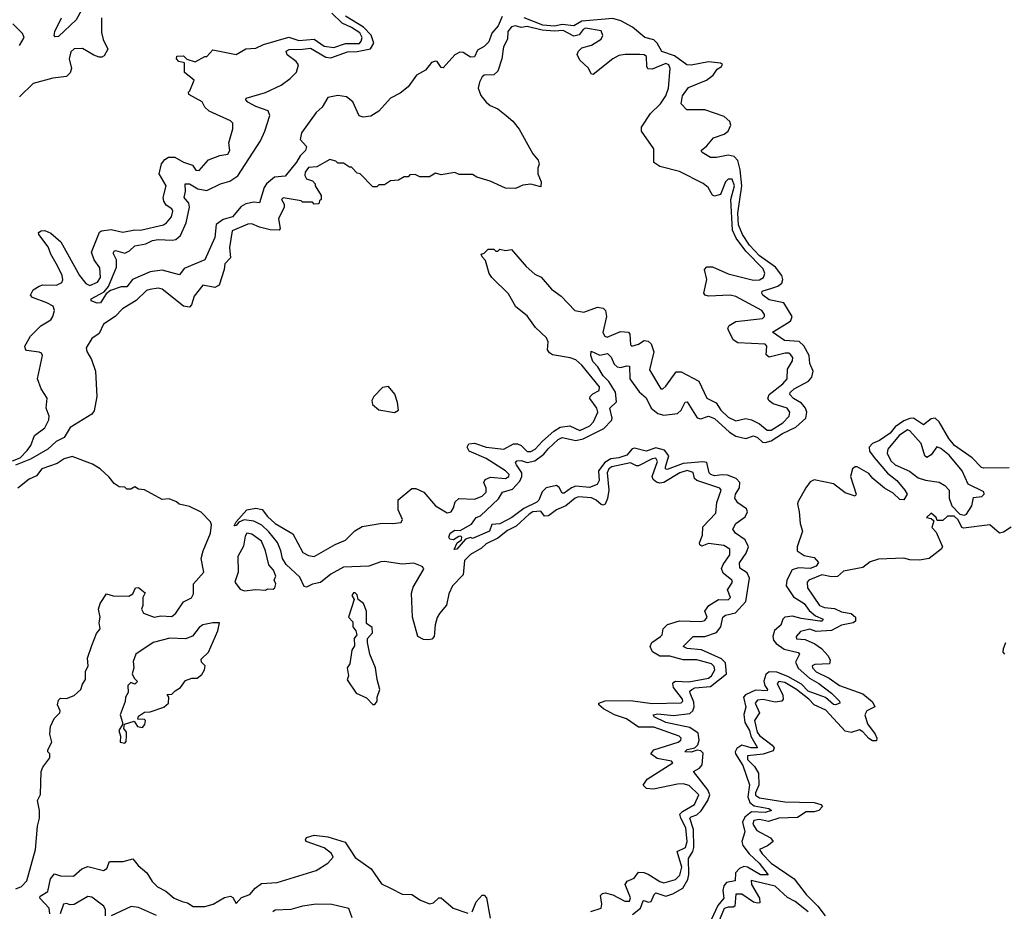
# Model space of a CAD drawing. Extents: x 2494106 to 2685573, y 758056 to 915185.
# Tile 418 of 507: x 2663026 to 2668069, y 830758 to 835325. Entities that reach past the tile are written whole.
import ezdxf

# ---------------------------------------------------------------- set-up
doc = ezdxf.new("R2010")
doc.units = 0

msp = doc.modelspace()

# ---------------------------------------------------------------- linework, layer by layer
at = {"layer": '0CON05XD'}
for points in [[(2663343.1, 835375), (2663315.6, 835324.4), (2663225, 835240), (2663207.5, 835237.5), (2663203.3, 835245), (2663206.2, 835265), (2663240, 835335)], [(2662990, 833065), (2663028.9, 833081.1), (2663065, 833117.8), (2663083.6, 833145), (2663101.5, 833195), (2663155, 833234.3), (2663175.5, 833275), (2663176.4, 833295), (2663162, 833335), (2663166.4, 833386.4), (2663136.7, 833435), (2663116.7, 833485), (2663142.9, 833605), (2663137.3, 833617.3), (2663125, 833622.9), (2663061.7, 833631.7), (2663055, 833637.5), (2663053.1, 833653.1), (2663082.2, 833705), (2663135, 833756.9), (2663185, 833788.1), (2663196.2, 833805), (2663204.5, 833835), (2663197.2, 833857.2), (2663165, 833875.6), (2663091.5, 833901.5), (2663081.4, 833915), (2663095, 833940.8), (2663125, 833961.1), (2663145, 833966.4), (2663214.6, 833965.5), (2663241.5, 833978.5), (2663246.9, 833993.1), (2663242.9, 834015), (2663219.6, 834065), (2663185.5, 834125), (2663172, 834162), (2663123.3, 834225), (2663122.5, 834235), (2663136.1, 834243.9), (2663155, 834246), (2663185, 834232.5), (2663237, 834187), (2663331.6, 834015), (2663365, 833974.6), (2663385, 833964.2), (2663425, 833980.9), (2663439.4, 834005), (2663436.4, 834055), (2663406.9, 834095), (2663394.3, 834135), (2663435, 834236.2), (2663445.8, 834244.2), (2663495, 834251.4), (2663555, 834237.5), (2663615, 834249.4), (2663645, 834248.1), (2663762.5, 834275), (2663778, 834285), (2663804.2, 834315), (2663810.8, 834345), (2663805, 834355.8), (2663775.7, 834375.7), (2663764, 834395), (2663761.4, 834415), (2663776.2, 834475), (2663740, 834535), (2663753, 834587), (2663770.3, 834609.7), (2663788.3, 834621.7), (2663820.8, 834620.8), (2663865, 834596), (2663910.7, 834580.7), (2663927.5, 834555), (2663945, 834553.3), (2663993, 834607), (2664050.7, 834629.3), (2664093, 834637), (2664102.5, 834655), (2664097.5, 834695), (2664117, 834767), (2664117.5, 834795), (2664105, 834807.5), (2663996.4, 834856.4), (2663975, 834877.5), (2663960, 834905), (2663891.7, 834941.7), (2663890, 834955), (2663898.3, 834961.7), (2663920, 835015), (2663870, 835055), (2663870, 835105), (2663841.7, 835111.7), (2663830, 835125), (2663831.7, 835138.3), (2663865, 835140), (2663882.5, 835122.5), (2663925, 835110), (2663975, 835137.5), (2663985, 835137.5), (2664015, 835171.2), (2664135, 835146.7), (2664184.2, 835175.8), (2664235, 835180), (2664275, 835198.2), (2664405, 835236.2), (2664455, 835218), (2664535, 835225.4), (2664585, 835190.3), (2664635, 835183.8), (2664695, 835203.3), (2664765.8, 835204.2), (2664775.8, 835215), (2664779.8, 835235), (2664768, 835258), (2664725, 835286.1), (2664677.1, 835307.1), (2664625, 835359.5)], [(2663445.6, 835335), (2663445, 835260), (2663454.2, 835224.2), (2663477.5, 835175), (2663459.3, 835140.7), (2663447, 835133), (2663433.6, 835133.6), (2663405, 835143.8), (2663348.3, 835178.3), (2663305, 835175.6), (2663288.7, 835161.3), (2663280, 835125), (2663292, 835075), (2663285, 835052.5), (2663265.9, 835034.1), (2663195, 835025.8), (2663095, 834998.6), (2663025, 834930.8)], [(2665498, 835342), (2665476.5, 835293.5), (2665443.8, 835256.2), (2665428.2, 835211.8), (2665405, 835188), (2665371.2, 835168.8), (2665355, 835134.5), (2665335, 835132.7), (2665297.5, 835157.5), (2665280.7, 835159.3), (2665255, 835145.5), (2665195, 835079.5), (2665185, 835080.8), (2665165, 835110.9), (2665155, 835113.8), (2665135, 835106), (2665105, 835067.3), (2665058.2, 835041.8), (2665015, 834982.1), (2664975, 834948.9), (2664925, 834923.7), (2664865, 834856.5), (2664825, 834831.6), (2664785, 834825.4), (2664765, 834833.6), (2664732.1, 834905), (2664700, 834930), (2664655, 834936.7), (2664605, 834926.2), (2664575, 834876.7), (2664545, 834849.5), (2664468.7, 834745), (2664462.3, 834712.4), (2664495.2, 834675.2), (2664490.8, 834655), (2664462.1, 834627.9), (2664444, 834595), (2664385, 834523.1), (2664330.5, 834519.5), (2664290, 834485), (2664277.5, 834465), (2664255, 834386.7), (2664225, 834390), (2664185, 834382.2), (2664160.8, 834369.2), (2664116.4, 834315), (2664067.8, 834302.2), (2664033.1, 834276.9), (2664025, 834210), (2663974.5, 834095.5), (2663869.3, 834050.7), (2663845, 834019.2), (2663755, 834042.7), (2663695, 834033.3), (2663604.6, 833995.4), (2663575, 833957.5), (2663545, 833957.5), (2663491.7, 833938.3), (2663468.6, 833921.4), (2663440, 833875), (2663423.1, 833873.1), (2663392.5, 833885), (2663392.5, 833895), (2663459.1, 833930.9), (2663481.7, 833958.3), (2663521.7, 834058.3), (2663521.1, 834095), (2663505, 834130), (2663509.6, 834140.5), (2663516.4, 834143.6), (2663565, 834128.6), (2663589.3, 834140.7), (2663615, 834166.4), (2663672.5, 834177.5), (2663706.7, 834195), (2663735, 834200), (2663806.5, 834196.5), (2663825, 834199.4), (2663849.6, 834220.4), (2663878.2, 834285), (2663896.2, 834365), (2663892.5, 834385), (2663868.1, 834415), (2663875.5, 834444.5), (2663874, 834485), (2663895, 834485.4), (2663938.7, 834458.7), (2663985, 834451.2), (2664055, 834484.5), (2664102.3, 834497.7), (2664144, 834526), (2664258.8, 834705), (2664282, 834755), (2664307.3, 834835), (2664298.3, 834858.3), (2664235, 834880.8), (2664195, 834902.2), (2664184.2, 834915), (2664185.9, 834924.1), (2664285, 834951.8), (2664365, 834990.4), (2664412.2, 835025), (2664443.5, 835056.5), (2664453.5, 835095), (2664441.9, 835111.9), (2664396.9, 835145), (2664390.8, 835165), (2664407.1, 835172.9), (2664474.7, 835174.7), (2664515, 835180), (2664593.6, 835133.6), (2664619.4, 835130.6), (2664705, 835161.6), (2664755, 835162.5), (2664823.6, 835176.4), (2664840.3, 835205), (2664826.9, 835246.9), (2664787.5, 835287.5), (2664695, 835344.2)], [(2666544.3, 835015.7), (2666578.3, 835041.7), (2666598.8, 835071.2), (2666620, 835085), (2666626.1, 835096.1), (2666615, 835102.5), (2666555, 835110), (2666465, 835092.1), (2666443.4, 835093.4), (2666380.3, 835140.3), (2666315, 835162.7), (2666291.8, 835205), (2666275, 835222.7), (2666228, 835235), (2666165, 835287.8), (2666105, 835320), (2666065, 835331.1), (2665905, 835318.6), (2665865, 835294.3), (2665805, 835301), (2665765, 835292.1), (2665705, 835297.1), (2665609.6, 835335)], [(2663025, 835193.8), (2663048.6, 835235), (2663040.8, 835255), (2662991.2, 835305)], [(2666007.8, 830795), (2666001.5, 830838.5), (2666010.4, 830849.6), (2666025, 830853.3), (2666065, 830842.9), (2666125, 830810), (2666149.3, 830810.7), (2666155, 830826.7), (2666126.9, 830895), (2666138.3, 830911.7), (2666172.7, 830927.3), (2666195, 830958), (2666223.4, 830956.6), (2666245, 830948.2), (2666305, 830910), (2666325, 830904.5), (2666385, 830921.6), (2666406.7, 830943.3), (2666417.7, 830985), (2666393.8, 831065), (2666435.8, 831084.2), (2666445.7, 831115), (2666438.2, 831185), (2666412.1, 831235), (2666408, 831255), (2666420.8, 831269.2), (2666482.3, 831305), (2666504.6, 831355), (2666455, 831402.9), (2666425, 831410.8), (2666395, 831410.2), (2666273.1, 831383.1), (2666236.7, 831386.7), (2666218.8, 831405), (2666240.8, 831435), (2666371.7, 831518.3), (2666365, 831527.1), (2666291.8, 831541.7), (2666258, 831565), (2666275, 831585.6), (2666399.2, 831625), (2666412.9, 831635), (2666414.2, 831645), (2666404, 831655), (2666275, 831700.8), (2666195, 831701.8), (2666135, 831743.3), (2666072.5, 831765), (2666016.7, 831795), (2665993.3, 831815), (2665993.3, 831825), (2666025, 831835.6), (2666155, 831837.2), (2666265, 831822.6), (2666415, 831825.8), (2666422.9, 831835), (2666421.5, 831845), (2666375.7, 831905), (2666372, 831925), (2666377.3, 831932.7), (2666385, 831937.5), (2666453.4, 831933.4), (2666555, 831951.9), (2666570, 831965), (2666586.7, 831995), (2666582.9, 832012.9), (2666568.9, 832025), (2666495, 832046.9), (2666425, 832046), (2666355.5, 832064.5), (2666305, 832065.6), (2666267.4, 832087.4), (2666255.7, 832115), (2666264.3, 832135.7), (2666308.8, 832165), (2666316.7, 832175), (2666322.5, 832205), (2666345, 832226.7), (2666405, 832246.2), (2666515, 832242.7), (2666535, 832247.5), (2666547.8, 832265), (2666536.2, 832295), (2666555.3, 832324.7), (2666605, 832356), (2666655, 832354), (2666666.2, 832365), (2666651.2, 832405), (2666676.7, 832445), (2666673.3, 832455), (2666629.4, 832489.4), (2666621.4, 832515), (2666628.6, 832535), (2666662.9, 832585), (2666662.7, 832612.7), (2666632.7, 832632.7), (2666555, 832642.5), (2666519.3, 832629.3), (2666510, 832635), (2666508.8, 832645), (2666522.9, 832685), (2666525, 832727.5), (2666592.1, 832797.9), (2666597.3, 832852.7), (2666619.2, 832915), (2666612.5, 832925), (2666495, 832964.5), (2666483.3, 832975), (2666475, 833005.7), (2666445, 833015.8), (2666406.9, 833005), (2666325, 832954.6), (2666305, 832950.8), (2666287.1, 832957.1), (2666270.7, 832970.7), (2666266.2, 832985), (2666293.1, 833063.1), (2666285, 833080), (2666265, 833076), (2666195, 833040), (2666185, 833039.4), (2666155, 833055.3), (2666059.2, 833035), (2666044.2, 833025), (2666035.3, 833005), (2666043.2, 832915), (2666036.7, 832873.3), (2666025, 832843.8), (2666015, 832838.8), (2666005, 832842), (2665979.4, 832865), (2665955, 832876.2), (2665889, 832881), (2665870.5, 832875), (2665824, 832836), (2665775.2, 832814.8), (2665735, 832784.4), (2665715, 832782.5), (2665695, 832808.2), (2665655, 832804.8), (2665635, 832793.1), (2665569, 832731), (2665525, 832708.8), (2665475, 832668.9), (2665415, 832639.7), (2665391.3, 832618.7), (2665334.8, 832585.2), (2665303.8, 832555), (2665298.2, 832481.8), (2665243.1, 832425), (2665224.5, 832385), (2665213, 832327), (2665175.7, 832284.3), (2665165, 832263.3), (2665154.2, 832225), (2665148.8, 832165), (2665137.5, 832152.5), (2665121.7, 832148.3), (2665095, 832150), (2665066, 832165), (2665038.2, 832265), (2665032.4, 832387.6), (2665042.1, 832417.9), (2665093.3, 832505), (2665096, 832515), (2665086.7, 832525), (2665045, 832541.4), (2664985, 832535.5), (2664895, 832550), (2664875, 832548.7), (2664815, 832526.2), (2664685, 832521.4), (2664620, 832485), (2664567.2, 832442.8), (2664525, 832434.7), (2664495, 832418.9), (2664482.8, 832422.8), (2664460.2, 832470.2), (2664390.4, 832535), (2664372.3, 832565), (2664364, 832605), (2664346.5, 832646.5), (2664302.1, 832702.1), (2664265.8, 832735.8), (2664225, 832756.5), (2664175.8, 832764.2), (2664147.7, 832752.3), (2664135, 832734.2), (2664125, 832732.5), (2664135, 832753.3), (2664188.8, 832815), (2664235, 832822.5), (2664267.2, 832817.2), (2664295, 832780), (2664334.5, 832744.5), (2664425, 832692.5), (2664476.6, 832596.6), (2664505, 832580), (2664535, 832575.5), (2664642.5, 832637.5), (2664695, 832659.6), (2664742.2, 832707.8), (2664780.2, 832729.8), (2664883.1, 832746.9), (2664935.9, 832744.1), (2664979.7, 832750.3), (2664987.1, 832765), (2664964, 832815), (2664965, 832866.7), (2665035, 832923.8), (2665055, 832923.8), (2665095.7, 832905.7), (2665156.2, 832835), (2665215, 832798.8), (2665236.2, 832805), (2665248.8, 832825), (2665256.2, 832855), (2665275, 832872), (2665355, 832869.1), (2665395, 832884.5), (2665415.5, 832905), (2665415.5, 832925.5), (2665403.3, 832955), (2665410, 832970), (2665437.4, 832982.6), (2665515, 832974.7), (2665531.9, 832985), (2665532.7, 832995), (2665515, 833015.3), (2665415, 833078.2), (2665327.5, 833115), (2665317.5, 833135), (2665327, 833153), (2665355, 833156), (2665416.2, 833136.2), (2665505, 833124.6), (2665555, 833153.3), (2665575, 833153.6), (2665595, 833144.5), (2665625, 833112.9), (2665645, 833112.9), (2665667.1, 833125), (2665703.3, 833166.7), (2665762.3, 833217.7), (2665795, 833237.9), (2665843.3, 833245), (2665895, 833220.9), (2665947.1, 833245), (2665964.6, 833265), (2665987.1, 833315), (2665982.9, 833335), (2665965, 833358.9), (2665946.9, 833385), (2665947.5, 833395), (2665961.1, 833408.9), (2665994.4, 833425.6), (2665996.5, 833445), (2665905, 833555.5), (2665875, 833582.5), (2665845, 833593.8), (2665755, 833609.2), (2665739.1, 833619.1), (2665730, 833635), (2665732.2, 833675), (2665724.4, 833695), (2665668.9, 833748.9), (2665625, 833808.5), (2665567.8, 833855), (2665530.5, 833920.5), (2665444, 834005), (2665431.2, 834025), (2665412.5, 834092.5), (2665395, 834110), (2665390, 834125), (2665405, 834130), (2665425, 834150), (2665455, 834150), (2665465, 834140), (2665475, 834140), (2665485, 834150), (2665515, 834142.5), (2665545, 834147.5), (2665620.7, 834060.7), (2665665, 834022.5), (2665696.4, 834006.4), (2665750, 833945), (2665799.3, 833909.3), (2665870, 833835), (2665915, 833827.5), (2665985, 833852.5), (2666015, 833848), (2666027.1, 833835), (2666031.9, 833805), (2666013.6, 833723.6), (2666022.5, 833705), (2666035, 833700), (2666102.6, 833727.4), (2666144.3, 833724.3), (2666150.8, 833715), (2666155, 833660), (2666162.3, 833652.3), (2666195, 833663.1), (2666225, 833682), (2666245, 833678), (2666261.2, 833665), (2666274.2, 833624.2), (2666251.7, 833531.7), (2666310, 833435), (2666320, 833435), (2666335, 833447.5), (2666388.8, 833521.2), (2666415, 833522), (2666504.4, 833474.4), (2666545, 833386), (2666592.6, 833362.6), (2666617.9, 833325), (2666655, 833289.6), (2666695, 833271.1), (2666745, 833281.9), (2666775, 833275.5), (2666815.8, 833255.8), (2666855, 833223.1), (2666875, 833223.3), (2666935, 833259.6), (2666967.8, 833295), (2666971.4, 833315), (2666957.5, 833335), (2666885, 833357.8), (2666865, 833372.5), (2666858.6, 833385), (2666864.6, 833405.5), (2666935, 833459.5), (2666956.9, 833485), (2666958.6, 833535), (2666985, 833577.5), (2666985.5, 833595), (2666975, 833610), (2666965, 833616.5), (2666946.4, 833616.4), (2666865, 833597.5), (2666849.6, 833609.5), (2666852.9, 833652.9), (2666845, 833664), (2666705, 833670), (2666681.2, 833685), (2666656.2, 833735), (2666653.9, 833746.1), (2666660.4, 833759.5), (2666695, 833779.2), (2666830, 833795), (2666840.8, 833805), (2666840.8, 833815), (2666828.1, 833835), (2666695, 833907.5), (2666665, 833914.3), (2666555, 833909.4), (2666536.7, 833915), (2666530, 833925), (2666545.5, 833995), (2666533.8, 834045), (2666545, 834058.8), (2666575, 834060), (2666654.2, 834024.2), (2666785, 833991.6), (2666815, 833992.2), (2666835.9, 834004.1), (2666843.1, 834025), (2666835, 834048.5), (2666745, 834139.4), (2666695.8, 834205.8), (2666677.8, 834247.8), (2666669.2, 834405), (2666686.8, 834475), (2666675, 834508.9), (2666655, 834507.8), (2666641.9, 834495), (2666615, 834430), (2666585, 834422), (2666575, 834426.7), (2666552, 834465), (2666526.4, 834486.4), (2666405, 834547.5), (2666305, 834572.9), (2666275, 834593.3), (2666274.4, 834664.4), (2666211.2, 834755), (2666210.8, 834775), (2666256.5, 834845), (2666308.8, 834895), (2666335.2, 834934.8), (2666349.3, 834975), (2666357.9, 835075), (2666351.4, 835095), (2666335, 835101.2), (2666265, 835072.5), (2666244.1, 835074.1), (2666238, 835085), (2666236.5, 835136.5), (2666225.5, 835145.5), (2666203.3, 835146.7), (2666127.7, 835147.7), (2666095, 835141.5), (2666065, 835124.5), (2665964.1, 835044.1), (2665955, 835046.7), (2665938.5, 835078.5), (2665895, 835118.8), (2665882.3, 835147.7), (2665888, 835165), (2665905, 835182), (2665955, 835195.6), (2666004.4, 835225), (2666012.9, 835245), (2666005, 835267.5), (2665925, 835281.5), (2665912.7, 835275), (2665891.8, 835248.2), (2665865, 835240.9), (2665810.6, 835270.6), (2665765, 835267.2), (2665702.2, 835272.2), (2665625, 835290.2), (2665595, 835285.3), (2665565, 835293.8), (2665545, 835288.2), (2665526.4, 835265), (2665524.6, 835225), (2665503.4, 835186.6), (2665496.4, 835125), (2665475, 835061.4), (2665455, 835042.7), (2665405, 835040.6), (2665395, 835033.1), (2665380.4, 835005), (2665374.1, 834975), (2665387.3, 834937.3), (2665415, 834903.3), (2665435, 834886.7), (2665475, 834868.9), (2665518.6, 834835)], [(2666165, 830742.5), (2666205.4, 830774.6), (2666218.8, 830811.2), (2666225, 830814.2), (2666245, 830804.3), (2666261.2, 830808.8), (2666275.6, 830844.4), (2666285, 830852.5), (2666335, 830836.5), (2666372.1, 830847.9), (2666423.3, 830876.7), (2666449.1, 830920.9), (2666454.1, 830945.9), (2666451.5, 831028.5), (2666474.7, 831065.3), (2666479.5, 831085), (2666476.9, 831176.9), (2666458.9, 831235), (2666465, 831242.9), (2666495, 831252.5), (2666517.4, 831272.6), (2666550.6, 831325), (2666560.8, 831355), (2666551.2, 831381.2), (2666476.7, 831475), (2666508.1, 831491.9), (2666521.5, 831508.5), (2666527.7, 831567.7), (2666515, 831580.5), (2666495.6, 831584.4), (2666465, 831574), (2666433.3, 831575), (2666445, 831587.8), (2666485, 831595.8), (2666498.7, 831611.3), (2666506.5, 831635), (2666500.9, 831670.9), (2666459.1, 831699.1), (2666425, 831705.8), (2666335, 831724.6), (2666276.7, 831755), (2666270, 831765), (2666295, 831770), (2666375, 831761.4), (2666458.3, 831771.7), (2666474.2, 831785.8), (2666480.4, 831805), (2666479.1, 831829.1), (2666459.6, 831875), (2666459.1, 831885), (2666468.2, 831895), (2666485, 831903.1), (2666565, 831910.4), (2666647.1, 831975), (2666640.7, 832030.7), (2666620.8, 832050.8), (2666518.1, 832098.1), (2666445, 832104.5), (2666423.8, 832115), (2666475, 832165.5), (2666535, 832166.5), (2666594.5, 832185.5), (2666617.8, 832215), (2666627.5, 832265), (2666641.2, 832275), (2666692.2, 832287.8), (2666745.6, 832345), (2666764.6, 832465), (2666752.2, 832492.2), (2666715.3, 832515.3), (2666712.6, 832542.6), (2666747, 832593.1), (2666758.5, 832625), (2666741.8, 832661.8), (2666692.5, 832695), (2666679.2, 832715), (2666695, 832744.2), (2666741.8, 832778.3), (2666754.6, 832805), (2666749.6, 832819.6), (2666705, 832850.9), (2666689.1, 832875), (2666693.3, 832895), (2666713.3, 832926.7), (2666714.1, 832955), (2666696, 832976), (2666651.5, 832991.5), (2666625, 832994.7), (2666585, 832988.1), (2666566.5, 832995), (2666558.2, 833005), (2666545, 833057.1), (2666525, 833060.8), (2666425, 833052.1), (2666341.9, 833021.9), (2666334.7, 833024.7), (2666334.2, 833035), (2666350.9, 833090.9), (2666329.5, 833119.5), (2666285, 833132.8), (2666234.7, 833114.7), (2666175, 833131.3), (2666162.4, 833127.6), (2666135.5, 833095), (2666095, 833080.6), (2666053.7, 833076.3), (2666022.5, 833057.5), (2665990.4, 833015), (2665993.6, 832965), (2665983.8, 832945), (2665945, 832929.4), (2665875, 832936.5), (2665852.3, 832927.6), (2665815, 832899.4), (2665805, 832900), (2665788.9, 832928.9), (2665775, 832939.2), (2665723.1, 832926.9), (2665702.6, 832907.4), (2665685.4, 832865), (2665675, 832854.6), (2665608.1, 832821.9), (2665546.2, 832775), (2665485, 832742.9), (2665445, 832740), (2665432.5, 832705), (2665345, 832667.5), (2665335, 832672.5), (2665310, 832665), (2665265, 832613.3), (2665251.7, 832611.7), (2665267.5, 832645), (2665288.3, 832661.7), (2665290, 832675), (2665285, 832680), (2665275, 832677.5), (2665248.3, 832661.7), (2665230, 832665), (2665223.3, 832675), (2665231.2, 832695), (2665255, 832710), (2665281.7, 832708.3), (2665339.4, 832740.6), (2665363.3, 832775), (2665386.2, 832783.8), (2665479.1, 832870.9), (2665498.8, 832905), (2665550.2, 832919.8), (2665587.9, 832962.1), (2665598.2, 832985), (2665598.5, 833005), (2665570, 833045), (2665565.8, 833055), (2665572, 833065), (2665595, 833067.9), (2665625, 833057.9), (2665663.8, 833066.2), (2665709.9, 833100.1), (2665733.2, 833126.7), (2665785, 833174.4), (2665805, 833184.4), (2665875, 833170), (2665911.9, 833178.1), (2666018.6, 833231.4), (2666057.9, 833272.1), (2666060.8, 833285), (2666049.4, 833335), (2666082.8, 833367.2), (2666077.6, 833417.6), (2666042.9, 833472.9), (2666015, 833500.8), (2665987.8, 833547.8), (2665961.4, 833575), (2665951.2, 833605), (2665953.3, 833626.7), (2665997, 833607), (2666037.5, 833615), (2666055, 833596.7), (2666070.7, 833560.7), (2666086.8, 833546.8), (2666105, 833543.3), (2666135, 833552.5), (2666150, 833550), (2666151.9, 833485), (2666199.7, 833419.7), (2666235, 833387.8), (2666260, 833335), (2666295, 833307.8), (2666325, 833300), (2666395, 833308.8), (2666414.7, 833325.3), (2666434.6, 833365.4), (2666445, 833368), (2666495.9, 833285.9), (2666515, 833280), (2666555, 833294.6), (2666585, 833283.1), (2666662.1, 833212.1), (2666695, 833191.8), (2666745, 833180.4), (2666785, 833194.5), (2666805, 833185.5), (2666831.3, 833161.3), (2666845, 833158.9), (2666875, 833168.6), (2666932.5, 833205), (2667001.6, 833238.4), (2667052, 833285), (2667057.4, 833315), (2667050.8, 833335), (2667030.3, 833360.3), (2666989.1, 833385), (2666970.8, 833405), (2666972.3, 833415), (2666992.9, 833435), (2667066.1, 833473.9), (2667084.1, 833495), (2667089.6, 833525), (2667074, 833564), (2667070.5, 833605), (2667041.9, 833655), (2667017.8, 833677.8), (2666942.6, 833682.6), (2666882.5, 833725), (2666965, 833775.7), (2666975.6, 833785), (2666982.5, 833805), (2666940, 833875), (2666865, 833891.2), (2666833.3, 833915), (2666826.9, 833925), (2666829.2, 833935), (2666879.4, 833950.6), (2666910.1, 833959.9), (2666930.5, 833975), (2666935.4, 833995), (2666929.1, 834015), (2666897.5, 834057.5), (2666815.9, 834115), (2666765, 834170.3), (2666728.4, 834225), (2666708.5, 834275), (2666704.5, 834335), (2666724.8, 834475.2), (2666716.2, 834556.2), (2666704.1, 834604.1), (2666685.4, 834625.4), (2666655, 834632.2), (2666595, 834618.9), (2666565, 834619.4), (2666522.5, 834645), (2666516.7, 834655), (2666545, 834678.8), (2666579.4, 834720.6), (2666635, 834738.5), (2666654.3, 834755), (2666667.8, 834785), (2666663.6, 834803.6), (2666635, 834829.4), (2666535, 834863.1), (2666443.6, 834863.6), (2666414.2, 834894.2), (2666421.4, 834935), (2666452.4, 834977.6), (2666544.3, 835015.7)], [(2665518.6, 834835), (2665552.5, 834805), (2665584, 834765), (2665655, 834637.5), (2665682.5, 834605), (2665687.5, 834585), (2665680, 834565), (2665680, 834535), (2665696.7, 834495), (2665695, 834470), (2665645, 834482.5), (2665603, 834477), (2665565, 834460), (2665515, 834462.5), (2665435, 834497.5), (2665368.3, 834518.3), (2665345, 834532.5), (2665277, 834533), (2665255, 834542.5), (2665185, 834530), (2665155, 834540), (2665125, 834520), (2665075, 834520), (2665051.7, 834531.7), (2665025, 834530), (2665015, 834520), (2664995, 834520), (2664967, 834503), (2664925, 834500), (2664895, 834480), (2664865, 834480), (2664855, 834470), (2664835, 834470), (2664770, 834535), (2664755, 834540), (2664725, 834570), (2664715, 834570), (2664685, 834590), (2664655, 834590), (2664645, 834600), (2664615, 834610), (2664547.7, 834572.3), (2664505, 834568), (2664488.8, 834545), (2664487, 834527), (2664495, 834510), (2664525, 834500), (2664540, 834485), (2664540, 834475), (2664570, 834425), (2664570, 834405), (2664561.7, 834398.3), (2664558.3, 834381.7), (2664535, 834380), (2664525, 834390), (2664475, 834390), (2664467.5, 834397.5), (2664375, 834412.5), (2664367.5, 834405), (2664380.4, 834380.5), (2664381.4, 834365), (2664351.9, 834305), (2664360, 834255), (2664355, 834247.5), (2664308.3, 834248.3), (2664255, 834262), (2664215, 834280), (2664195, 834277.5), (2664115, 834243.3), (2664101.2, 834158.8), (2664106.2, 834105), (2664076.2, 834075), (2664073.3, 834045), (2664047.1, 833965), (2664025, 833954.4), (2663964.4, 833965.6), (2663920.3, 833909.7), (2663906.9, 833865), (2663895, 833852.5), (2663865, 833857.1), (2663755, 833945.7), (2663735, 833950), (2663692.7, 833942.7), (2663675, 833937.8), (2663622.6, 833887.4), (2663552.9, 833845), (2663515.3, 833804.7), (2663455.8, 833765), (2663432.4, 833717.6), (2663395, 833692.9), (2663366.7, 833645), (2663369.6, 833625), (2663394.6, 833585), (2663414.1, 833525), (2663420.8, 833395), (2663408.3, 833321.7), (2663395.8, 833305), (2663285, 833236.7), (2663254.1, 833185.9), (2663212.5, 833165), (2663170, 833125), (2663080.8, 833075), (2663005, 833043.5)], [(2664945, 833312.5), (2664966.7, 833325), (2664961.2, 833365), (2664946.8, 833406.8), (2664915.8, 833445.8), (2664885, 833442), (2664839.2, 833395), (2664830, 833375), (2664834, 833355), (2664866.1, 833326.1), (2664945, 833312.5)], [(2668095, 833029.6), (2667965, 833027.7), (2667952, 833031.9), (2667905, 833080.4), (2667815, 833144.5), (2667785, 833179.5), (2667735.4, 833265), (2667715, 833283.5), (2667695, 833281.5), (2667655, 833249.4), (2667605, 833283.6), (2667585, 833283.3), (2667555, 833271.2), (2667511, 833239), (2667485, 833207.5), (2667430.1, 833169.9), (2667395, 833154.6), (2667377.5, 833135), (2667378.9, 833115), (2667402.1, 833082.1), (2667471.7, 833001.7), (2667518.5, 832965), (2667560.6, 832915), (2667571.4, 832895), (2667555, 832865.8), (2667535, 832866.9), (2667500.2, 832900.2), (2667456.2, 832925), (2667396.7, 832975), (2667375, 833001.2), (2667315, 833035.4), (2667304.7, 833035.3), (2667291.5, 833025), (2667281.8, 832985), (2667311.2, 832895), (2667305.9, 832884.1), (2667255, 832901.5), (2667195, 832948.5), (2667095, 832969.2), (2667075, 832958.7), (2667051.9, 832928.1), (2667012.7, 832857.3), (2667009.7, 832845), (2667019.3, 832805), (2667022.9, 832745), (2667035.5, 832705), (2667007.5, 832625), (2667007.8, 832605), (2667045, 832580.5), (2667095, 832570.9), (2667117.8, 832545), (2667105, 832526.2), (2667075.6, 832514.3), (2667015, 832517.7), (2666982.4, 832507.6), (2666955.3, 832454.7), (2666952.5, 832425), (2666988.8, 832368.8), (2667044.5, 832335), (2667069.7, 832299.7), (2667102.5, 832272.5), (2667142, 832255), (2667136.7, 832245), (2667125, 832243.8), (2667028.7, 832258.7), (2666985, 832269.6), (2666945, 832264.5), (2666934.6, 832255), (2666925.3, 832224.7), (2666893, 832197), (2666883.5, 832165), (2666887.1, 832147.1), (2666900.3, 832130.3), (2666940.9, 832100.8), (2667013.1, 832083.1), (2667020, 832075), (2667000, 832035), (2667013.7, 832003.7), (2667071.8, 831951.8), (2667119.4, 831925), (2667185, 831876.4), (2667226, 831835), (2667226.2, 831825), (2667205, 831815.6), (2667195, 831817.5), (2667152.9, 831852.9), (2667065, 831886), (2667031.1, 831921), (2666961.2, 831961.2), (2666903.5, 831983.5), (2666865, 831985.5), (2666848.3, 831971.7), (2666837.1, 831937.1), (2666841.9, 831915), (2666856.7, 831895), (2666855, 831887.5), (2666795, 831891.5), (2666742.9, 831867.1), (2666732.9, 831855), (2666746.2, 831803.8), (2666734.6, 831765.5), (2666741.1, 831725), (2666763.5, 831685), (2666771.8, 831655), (2666806, 831595), (2666772.5, 831595), (2666725, 831609.5), (2666698.6, 831591.4), (2666691.1, 831575), (2666693.3, 831565), (2666729.2, 831505), (2666765, 831406.7), (2666755.4, 831345), (2666765.7, 831315.7), (2666788.9, 831298.9), (2666862.5, 831285), (2666876.2, 831275), (2666845, 831264.6), (2666775, 831267.7), (2666739.6, 831240.4), (2666729.1, 831215), (2666739.5, 831165), (2666725.3, 831115), (2666730.5, 831095), (2666761.8, 831051.8), (2666813.1, 831005), (2666860, 830945), (2666821.2, 830945), (2666754.3, 830984.3), (2666735, 830987.1), (2666712.3, 830977.7), (2666691.8, 830955), (2666690, 830915), (2666646.2, 830905), (2666631.9, 830888.1), (2666627.3, 830865), (2666632.9, 830825), (2666601.6, 830788.4), (2666568.6, 830715)], [(2667865, 832787.5), (2667875, 832792.5), (2667902.5, 832835), (2667911.7, 832878.3), (2667955, 832883.3), (2667966.7, 832895), (2667965, 832907.5), (2667885, 832946.7), (2667853.8, 833015), (2667787.3, 833095), (2667745, 833129.4), (2667723.1, 833136.9), (2667694.2, 833095.8), (2667673.3, 833083.3), (2667662, 833092), (2667642.7, 833155), (2667585, 833220), (2667573.8, 833225), (2667530.4, 833195), (2667472.5, 833125), (2667469.4, 833105), (2667488.9, 833065), (2667510.8, 833045), (2667583.3, 833013.3), (2667628.3, 832978.3), (2667665, 832966.2), (2667735, 832956.7), (2667765, 832940), (2667787.5, 832915), (2667787.5, 832875), (2667800, 832835), (2667841.7, 832791.7), (2667865, 832787.5)], [(2663006.8, 830873.2), (2663035, 830885.8), (2663063.1, 830915), (2663107.5, 831075), (2663116.4, 831193.6), (2663126.7, 831235), (2663126.7, 831275), (2663117.5, 831325), (2663133, 831357), (2663136.7, 831475), (2663143.9, 831496.1), (2663180, 831545), (2663180, 831565), (2663170, 831575), (2663170, 831585), (2663190, 831625), (2663180, 831665), (2663183.3, 831705), (2663203.3, 831745), (2663231.2, 831775), (2663233.3, 831785), (2663220, 831815), (2663225, 831840), (2663235, 831850), (2663265, 831847.5), (2663305, 831863.8), (2663340, 831895), (2663347.5, 831922.5), (2663362.5, 831945), (2663363.6, 831986.4), (2663376.7, 832015), (2663373.8, 832055), (2663395, 832120), (2663419.3, 832180.7), (2663437.5, 832205), (2663432.5, 832235), (2663437.5, 832265), (2663430, 832305), (2663438.8, 832335), (2663470, 832385), (2663505, 832373.3), (2663585, 832372.5), (2663606.4, 832383.6), (2663620, 832415), (2663635, 832417.5), (2663669.3, 832389.3), (2663657.5, 832365), (2663657.5, 832325), (2663650, 832305), (2663660, 832285), (2663715, 832264.3), (2663748.3, 832271.7), (2663805, 832268.9), (2663825.6, 832285), (2663865.8, 832344.2), (2663906.6, 832363.4), (2663915.5, 832385), (2663916, 832435), (2663970, 832495), (2663956.2, 832565), (2663966, 832605), (2664004, 832695), (2664008.3, 832738.3), (2664003, 832753), (2663955, 832802.5), (2663895, 832832.5), (2663843, 832843), (2663830, 832855), (2663791.7, 832871.7), (2663755, 832867.5), (2663665, 832917.5), (2663635, 832920), (2663615, 832932.5), (2663595, 832920), (2663575, 832920), (2663565, 832930), (2663535, 832932.5), (2663510, 832950), (2663485, 832982.5), (2663437.5, 833025), (2663398.3, 833048.3), (2663295, 833087.5), (2663254.3, 833075.7), (2663217.9, 833052.1), (2663138.8, 833025), (2663112, 832988), (2663075, 832971.2), (2663016.2, 832925)], [(2668104.3, 832725.8), (2668065, 832700.6), (2668045, 832695.8), (2667995, 832737.5), (2667860.7, 832720.7), (2667852.5, 832725), (2667833, 832763), (2667811.7, 832781.7), (2667778.3, 832781.7), (2667755, 832760), (2667725, 832760), (2667720, 832775), (2667695, 832797.5), (2667670, 832775), (2667695, 832770), (2667708.3, 832758.3), (2667697.5, 832725), (2667720, 832700), (2667752.5, 832625), (2667746.4, 832613.6), (2667684.2, 832565.8), (2667635, 832557.1), (2667585, 832558), (2667555, 832566.7), (2667425, 832561.2), (2667382.3, 832547.7), (2667345, 832520), (2667245, 832500), (2667215, 832474), (2667185, 832470.8), (2667135, 832482.3), (2667068.6, 832455), (2667059.4, 832445), (2667060.8, 832415), (2667122.9, 832325), (2667147.5, 832315), (2667199.9, 832309.9), (2667235, 832292), (2667285, 832283.3), (2667307.3, 832265), (2667307.9, 832245), (2667295.8, 832235), (2667235, 832223.2), (2667185, 832196.5), (2667105, 832192.1), (2667073, 832203), (2667025, 832190.6), (2667002.9, 832165), (2667004.6, 832154.6), (2667050, 832150), (2667098.5, 832128.5), (2667133.8, 832103.8), (2667166.6, 832066.6), (2667178.2, 832045), (2667173.5, 832026.5), (2667098, 832022), (2667084.6, 832015.4), (2667086.7, 832005), (2667105.5, 831985), (2667172.1, 831952), (2667225, 831914.1), (2667345, 831872.7), (2667395, 831831.1), (2667406.9, 831805), (2667365, 831784.6), (2667354.3, 831765), (2667367.8, 831717.8), (2667407.3, 831665), (2667416.5, 831645), (2667415, 831632), (2667395, 831631.8), (2667375, 831642.5), (2667345, 831678.1), (2667328.4, 831688.4), (2667285, 831673.3), (2667255, 831681.5), (2667155, 831788.4), (2667095, 831816.3), (2667068.6, 831845), (2667004.1, 831895), (2666945, 831929.5), (2666914.7, 831935.3), (2666905.6, 831925), (2666935.3, 831865), (2666937.1, 831845), (2666930, 831835), (2666895, 831830), (2666835, 831842.8), (2666805, 831839.7), (2666792.8, 831825), (2666814.7, 831775), (2666790.3, 831735), (2666803.8, 831675), (2666815, 831658.4), (2666879.9, 831609.9), (2666890.8, 831595), (2666885, 831580.8), (2666835, 831563.9), (2666753.5, 831555), (2666754, 831535), (2666789.3, 831499.3), (2666810.9, 831465), (2666811.2, 831405), (2666794.2, 831365), (2666795, 831352.5), (2666815, 831339), (2666945, 831318.3), (2667095.9, 831315.9), (2667128.8, 831305), (2667138, 831295), (2667119.2, 831275), (2667095, 831267.8), (2667055, 831268.5), (2667010.8, 831239.2), (2666914.5, 831235.5), (2666862.1, 831217.9), (2666815, 831229.2), (2666787, 831223), (2666780.7, 831205), (2666802.3, 831172.3), (2666871.1, 831135), (2666885.8, 831115), (2666857, 831093), (2666815.6, 831075), (2666828.3, 831051.7)], [(2664175, 832400), (2664235, 832406.7), (2664285, 832402.5), (2664295, 832410), (2664325, 832407.5), (2664332.5, 832415), (2664337.5, 832435), (2664330, 832455), (2664337.5, 832475), (2664326.2, 832505), (2664302.9, 832532.9), (2664285.7, 832605), (2664263.8, 832655), (2664215, 832690), (2664190, 832695), (2664180.9, 832679.1), (2664172, 832628), (2664143.3, 832575), (2664144.4, 832495), (2664128, 832445), (2664155, 832408.8), (2664175, 832400)], [(2664845, 831817.5), (2664857.5, 831835), (2664857.5, 831855), (2664870, 831895), (2664856.2, 831945), (2664848.8, 832005), (2664820, 832075), (2664807.5, 832135), (2664807.5, 832155), (2664832.5, 832185), (2664831.7, 832211.7), (2664803, 832233), (2664802.5, 832295), (2664787.5, 832335), (2664760, 832355), (2664755, 832380), (2664745, 832390), (2664735, 832390), (2664727.5, 832375), (2664740, 832355), (2664710, 832265), (2664731.7, 832241.7), (2664732.5, 832215), (2664747.5, 832195), (2664752.5, 832175), (2664740, 832155), (2664741.7, 832118.3), (2664727.5, 832095), (2664716.2, 832025), (2664703.8, 832005), (2664710, 831965), (2664703.6, 831943.6), (2664750, 831875), (2664802.5, 831852.5), (2664835, 831817.5), (2664845, 831817.5)], [(2663565, 831620), (2663571.7, 831628.3), (2663573.3, 831655), (2663572.5, 831675), (2663560, 831695), (2663562.5, 831717.5), (2663611.7, 831731.7), (2663630, 831705), (2663655, 831700), (2663667.5, 831715), (2663670, 831735), (2663665, 831740), (2663631.7, 831741.7), (2663635, 831757.5), (2663665, 831777.5), (2663695, 831780), (2663765, 831803.3), (2663787.5, 831825), (2663790, 831855), (2663781.7, 831868.3), (2663805, 831870), (2663821.7, 831888.3), (2663850, 831905), (2663875, 831940), (2663908.3, 831951.7), (2663935, 831952.5), (2663958.3, 831971.7), (2663973.3, 831995), (2663976.7, 832015), (2663957.5, 832035), (2663955, 832050), (2663992.5, 832085), (2664041.2, 832195), (2664050, 832235), (2664015, 832235.8), (2663963.3, 832225), (2663945, 832212), (2663911.8, 832168.2), (2663875, 832154.3), (2663795, 832156.5), (2663710, 832135), (2663621.2, 832075), (2663607, 832037), (2663610, 832005), (2663602.5, 831975), (2663611.7, 831951.7), (2663630, 831935), (2663615, 831922.5), (2663595, 831930), (2663580, 831915), (2663581.7, 831878.3), (2663567.5, 831855), (2663566.4, 831833.6), (2663540, 831765), (2663552.5, 831725), (2663552.5, 831715), (2663533.3, 831685), (2663542.5, 831655), (2663540, 831625), (2663565, 831620)], [(2668072.5, 832075), (2668063.1, 832085), (2668064.6, 832105), (2668077.9, 832135)], [(2663180, 830745), (2663176.7, 830775), (2663128.8, 830825), (2663131.2, 830835), (2663170, 830860), (2663184.4, 830925), (2663205, 830950), (2663235, 830939.2), (2663301.7, 830938.3), (2663345, 830975.6), (2663375, 830988.5), (2663455, 830967.1), (2663472.1, 830977.9), (2663486.8, 831013.2), (2663556.2, 831013.8), (2663605, 831027.5), (2663632.7, 830992.7), (2663676.7, 830955), (2663705, 830911.4), (2663732.7, 830882.7), (2663775, 830862.1), (2663817.1, 830825), (2663858.8, 830808.8), (2663885, 830801.8), (2663915, 830782.2), (2663975, 830783.3), (2664017.1, 830795), (2664075, 830829.5), (2664105, 830836), (2664118.6, 830828.6), (2664135, 830798), (2664161.6, 830828.4), (2664205, 830844), (2664232.8, 830877.2), (2664265, 830899.8), (2664344.4, 830905.6), (2664545, 830966.4), (2664604.6, 831005), (2664632.3, 831035), (2664623.1, 831055), (2664585, 831083.1), (2664493.8, 831115), (2664489.2, 831125), (2664494.3, 831135.7), (2664535, 831147.8), (2664605, 831138.8), (2664693, 831113), (2664745, 831033.2), (2664826.3, 830976.3), (2664878.7, 830898.7), (2664925, 830876.8), (2664985, 830845.9), (2665035, 830843.8), (2665079.4, 830815), (2665125, 830796.8), (2665145, 830800.9), (2665172.4, 830827.6), (2665185, 830827.5), (2665245.6, 830775), (2665321.1, 830748.9)], [(2666828.3, 831051.7), (2666875, 831004.2), (2666993.2, 830925), (2667053.6, 830845), (2667114.5, 830785), (2667152.5, 830735)], [(2667065, 830755.9), (2666998.3, 830808.3), (2666958.7, 830828.7), (2666896.4, 830886.4), (2666773.3, 830916.7), (2666774.7, 830895), (2666815.3, 830825), (2666817.7, 830802.3), (2666805, 830799.2), (2666785, 830805.3), (2666725.5, 830845.6), (2666695, 830846.2), (2666689.5, 830785), (2666681.1, 830778.9), (2666655, 830780), (2666635, 830773.3), (2666593.7, 830673.7)], [(2663465.8, 830735.8), (2663465.5, 830765.5), (2663457.1, 830785), (2663395, 830831.1), (2663375.6, 830834.4), (2663305, 830793.3), (2663285, 830791.4), (2663265, 830798.8), (2663250, 830795), (2663232.5, 830745)], [(2665344.1, 830755.9), (2665363.7, 830806.3), (2665395, 830840), (2665405, 830841.2), (2665416.7, 830826.7), (2665435, 830723.1)], [(2663726.4, 830736.4), (2663635, 830778.2), (2663596.8, 830783.2), (2663495, 830735.5)], [(2664729.6, 830725), (2664712.2, 830772.2), (2664625, 830792.4), (2664545, 830794.3), (2664474.8, 830785.2), (2664415, 830767.3), (2664335, 830764.6), (2664322.2, 830755)], [(2665952.3, 830757.7), (2666005, 830774), (2666007.8, 830795)]]:
    msp.add_lwpolyline(points, dxfattribs=at)

doc.saveas('drawing.dxf')
